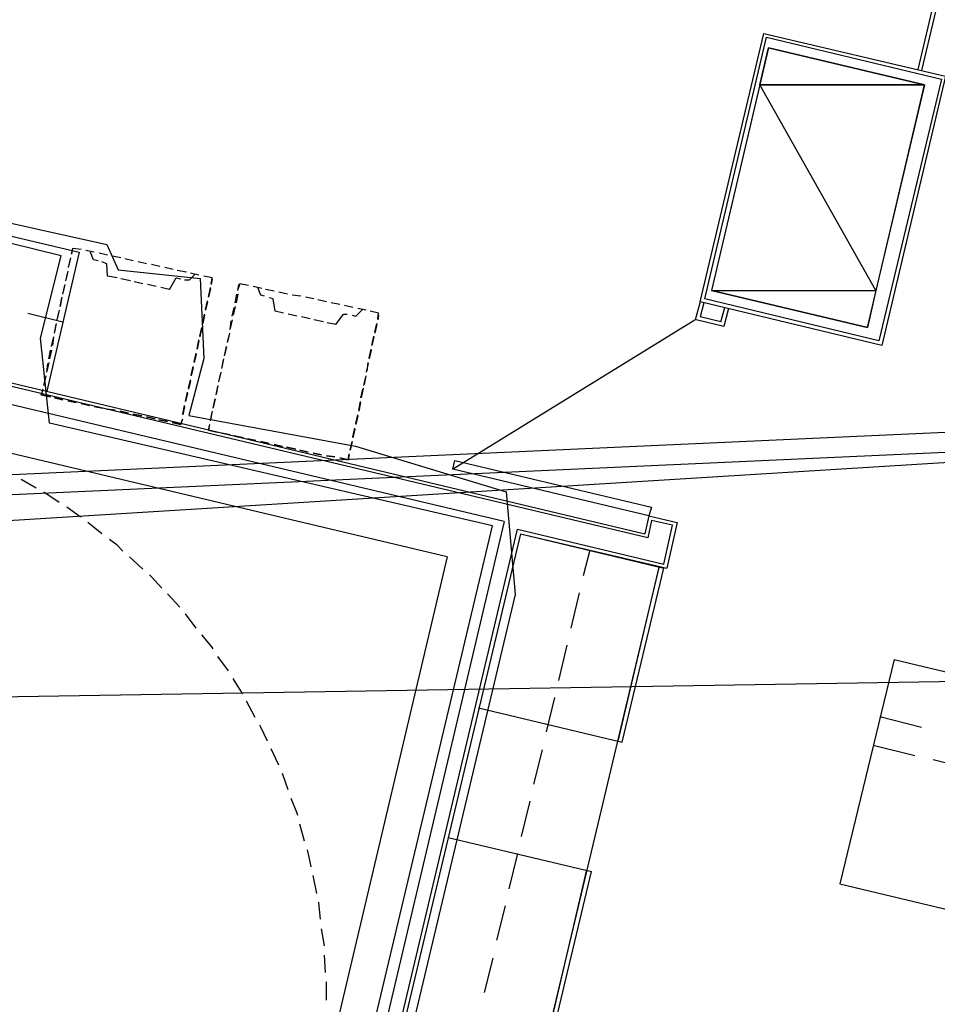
# Model space of a CAD drawing. Header units: feet. Extents: x -79 to 198, y -22 to 181.
# Tile 712 of 982: x 90 to 103, y 138 to 152. Entities that reach past the tile are written whole.
import ezdxf

# ---------------------------------------------------------------- set-up
doc = ezdxf.new("R2010")
doc.units = ezdxf.units.FT
for name, color, linetype in [('A-AREA-COMUN', 252, 'CONTINUOUS'), ('A-AREA-UNIDAD', 30, 'CONTINUOUS'), ('A-LINEA', 7, 'CONTINUOUS'), ('A-MURO-CONCRETO', 8, 'CONTINUOUS')]:
    doc.layers.add(name, color=color, linetype=linetype)

msp = doc.modelspace()

# ---------------------------------------------------------------- linework, layer by layer
at = {"layer": 'A-AREA-COMUN'}
msp.add_lwpolyline([(92.64, 126.5778), (92.64, 127.5733), (96.768, 144.9422), (90.56, 146.3822), (90.432, 147.5733), (90.72, 148.7289), (87.12, 149.6178), (87.12, 150.5778), (87.76, 153.1733), (87.36, 153.2089), (87.36, 153.9733), (83.648, 153.9733), (83.232, 159.3778), (88.608, 159.7689), (95.328, 159.7689), (101.84, 159.2889), (108.128, 158.3822), (115.968, 156.5689), (123.872, 153.9733)], dxfattribs=at)
at = {"layer": 'A-AREA-UNIDAD'}
msp.add_lwpolyline([(122.848, 148.0889), (115.808, 150.2578), (115.2, 150.2578), (115.168, 150.4178), (111.328, 151.2178), (111.28, 151.3778), (104, 152.7289), (99.072, 153.3689), (92.192, 153.9022), (87.92, 153.9733), (87.92, 152.7289), (87.2, 149.8133), (91.36, 148.8889), (91.52, 148.5333), (92.672, 148.4089), (92.72, 147.2889), (92.512, 146.4889), (94.848, 146.0622), (96.96, 145.4222), (97.088, 143.9822), (93.088, 127.1644), (96.32, 126.4178)], dxfattribs=at)
at = {"layer": 'A-LINEA'}
for p, q in [((103, 152.4711), (102.7333, 151.3378)), ((103.0533, 152.4578), (102.7867, 151.3244)), ((96.9333, 145.0044), (71.2267, 151.0844)), ((96.9333, 145.0044), (71.2267, 151.0844)), ((96.1333, 144.5111), (71.72, 150.2844)), ((96.1333, 144.5111), (71.72, 150.2844)), ((87.08, 149.6978), (90.9733, 148.7778)), ((90.9733, 148.7778), (90.52, 146.8311)), ((90.8667, 148.7511), (90.88, 148.8178)), ((91, 148.8178), (90.88, 148.8311)), ((91.1867, 148.7778), (91.0667, 148.8044)), ((91.1867, 148.7778), (91.0667, 148.8044)), ((91.3733, 148.7378), (91.2533, 148.7644)), ((91.3733, 148.7378), (91.2533, 148.7644)), ((90.8533, 148.6978), (90.8267, 148.5778)), ((90.8267, 148.5644), (90.8533, 148.6844)), ((91.56, 148.6978), (91.44, 148.7244)), ((91.56, 148.6978), (91.44, 148.7244)), ((91.7333, 148.6578), (91.6133, 148.6844)), ((91.7333, 148.6578), (91.6133, 148.6844)), ((91.92, 148.6178), (91.8, 148.6444)), ((91.92, 148.6178), (91.8, 148.6444)), ((90.8133, 148.5111), (90.7867, 148.3911)), ((90.7867, 148.3778), (90.8133, 148.4978)), ((92.1067, 148.5778), (91.9867, 148.6044)), ((92.1067, 148.5778), (91.9867, 148.6044)), ((92.2933, 148.5378), (92.1733, 148.5644)), ((92.2933, 148.5378), (92.1733, 148.5644)), ((92.48, 148.4978), (92.3467, 148.5244)), ((92.48, 148.4978), (92.3467, 148.5244)), ((91.5067, 148.4178), (91.3733, 148.4444)), ((91.6933, 148.3778), (91.56, 148.4044)), ((91.8667, 148.3378), (91.7467, 148.3644)), ((92.6533, 148.4578), (92.5333, 148.4844)), ((92.6533, 148.4578), (92.5333, 148.4844)), ((92.84, 148.4178), (92.72, 148.4444)), ((92.84, 148.4044), (92.8267, 148.3244)), ((84.68, 148.2178), (98.9067, 144.8311)), ((90.7733, 148.3244), (90.7467, 148.2044)), ((90.7467, 148.1911), (90.7733, 148.3111)), ((92.0533, 148.2978), (91.9333, 148.3244)), ((92.24, 148.2578), (92.12, 148.2844)), ((92.7867, 148.1511), (92.8133, 148.2844)), ((92.8133, 148.2711), (92.7867, 148.1511)), ((93.2, 148.2444), (93.2133, 148.3244)), ((93.3467, 148.3111), (93.2267, 148.3378)), ((93.5333, 148.2711), (93.4133, 148.2978)), ((93.5333, 148.2711), (93.4133, 148.2978)), ((93.7067, 148.2311), (93.5867, 148.2578)), ((93.7067, 148.2311), (93.5867, 148.2578)), ((93.8933, 148.1911), (93.7733, 148.2178)), ((93.8933, 148.1911), (93.7733, 148.2178)), ((98.9467, 144.7778), (84.6133, 148.1778)), ((90.7333, 148.1511), (90.7067, 148.0178)), ((90.7067, 148.0178), (90.7333, 148.1378)), ((92.7467, 147.9778), (92.7733, 148.0978)), ((92.7733, 148.0844), (92.7467, 147.9644)), ((93.16, 148.0711), (93.1867, 148.1911)), ((93.2, 148.1911), (93.1733, 148.0711)), ((94.08, 148.1644), (93.96, 148.1778)), ((94.08, 148.1644), (93.96, 148.1778)), ((94.2667, 148.1244), (94.1467, 148.1511)), ((94.2667, 148.1244), (94.1467, 148.1511)), ((94.44, 148.0844), (94.32, 148.1111)), ((94.44, 148.0844), (94.32, 148.1111)), ((99.68, 148.0844), (99.6133, 147.8311)), ((137.3218, 147.95), (37.3544, 141.7506)), ((137.3218, 147.95), (37.3544, 141.7506)), ((90.6933, 147.9644), (90.6667, 147.8444)), ((90.6667, 147.8311), (90.6933, 147.9511)), ((93.12, 147.8844), (93.1467, 148.0044)), ((93.16, 148.0178), (93.1333, 147.8978)), ((93.84, 147.9244), (93.72, 147.9511)), ((94.6267, 148.0444), (94.5067, 148.0711)), ((94.6267, 148.0444), (94.5067, 148.0711)), ((94.8133, 148.0044), (94.6933, 148.0311)), ((94.8133, 148.0044), (94.6933, 148.0311)), ((95, 147.9644), (94.88, 147.9911)), ((95, 147.9644), (94.88, 147.9911)), ((95.1733, 147.9244), (95.0533, 147.9511)), ((99.7333, 148.0711), (99.68, 147.8711)), ((99.9733, 147.8044), (100.0267, 148.0044)), ((100.08, 147.9911), (100.0133, 147.7378)), ((137.2414, 147.8002), (39.8639, 143.3866)), ((137.2414, 147.8002), (39.8639, 143.3866)), ((90.2533, 147.9244), (90.7467, 147.8044)), ((92.7067, 147.7911), (92.7333, 147.9111)), ((92.7333, 147.8978), (92.7067, 147.7778)), ((93.12, 147.8311), (93.0933, 147.7111)), ((93.0933, 147.6978), (93.1067, 147.8178)), ((94.0267, 147.8844), (93.9067, 147.9111)), ((94.2133, 147.8444), (94.0933, 147.8711)), ((94.4, 147.8044), (94.2667, 147.8311)), ((95.1733, 147.8978), (95.16, 147.8311)), ((99.6218, 147.8343), (96.2101, 145.733)), ((100.0133, 147.7378), (99.6267, 147.8311)), ((99.9733, 147.8044), (99.68, 147.8711)), ((90.6533, 147.7778), (90.6267, 147.6578)), ((90.6267, 147.6444), (90.6533, 147.7644)), ((92.6667, 147.6044), (92.6933, 147.7244)), ((92.6933, 147.7244), (92.6667, 147.5911)), ((94.5733, 147.7644), (94.4533, 147.7911)), ((95.12, 147.6578), (95.1467, 147.7778)), ((95.1467, 147.7644), (95.12, 147.6444)), ((90.5867, 147.4578), (90.6133, 147.5778)), ((90.6133, 147.5911), (90.6, 147.4711)), ((92.6267, 147.4178), (92.6533, 147.5511)), ((92.6533, 147.5378), (92.6267, 147.4178)), ((93.08, 147.6444), (93.0533, 147.5244)), ((93.0533, 147.5111), (93.08, 147.6311)), ((95.08, 147.4711), (95.1067, 147.6044)), ((95.1067, 147.5911), (95.08, 147.4711)), ((137.0738, 147.512), (40.0569, 143.1148)), ((137.0738, 147.512), (40.0569, 143.1148)), ((90.5467, 147.2844), (90.5733, 147.4044)), ((90.5867, 147.4044), (90.56, 147.2844)), ((93.04, 147.4578), (93.0133, 147.3378)), ((93.0133, 147.3244), (93.04, 147.4578)), ((95.04, 147.2978), (95.0667, 147.4178)), ((95.0667, 147.4044), (95.04, 147.2844)), ((92.5867, 147.2444), (92.6133, 147.3644)), ((92.6133, 147.3511), (92.5867, 147.2311)), ((93, 147.2844), (92.9733, 147.1644)), ((92.9733, 147.1511), (93, 147.2711)), ((90.5467, 147.2311), (90.52, 147.1111)), ((90.52, 147.0978), (90.5333, 147.2178)), ((92.5467, 147.0578), (92.5733, 147.1778)), ((92.5733, 147.1644), (92.5467, 147.0444)), ((95.0267, 147.2178), (95, 147.0978)), ((95.0133, 147.1111), (95.0267, 147.2311)), ((90.5067, 147.0444), (90.48, 146.9244)), ((90.48, 146.9111), (90.5067, 147.0311)), ((92.5067, 146.8711), (92.5333, 146.9911)), ((92.5333, 146.9778), (92.5067, 146.8578)), ((92.96, 147.0978), (92.9333, 146.9778)), ((92.9333, 146.9644), (92.96, 147.0844)), ((94.9867, 147.0311), (94.96, 146.9111)), ((94.9733, 146.9244), (95, 147.0444)), ((90.4667, 146.8578), (90.44, 146.7778)), ((92.92, 146.9111), (92.8933, 146.7911)), ((92.8933, 146.7778), (92.92, 146.8978)), ((94.9467, 146.8578), (94.92, 146.7378)), ((94.9333, 146.7378), (94.96, 146.8711)), ((90.44, 146.7778), (90.5733, 146.7511)), ((90.6267, 146.7378), (90.7467, 146.7111)), ((90.7467, 146.7111), (90.6267, 146.7378)), ((90.8133, 146.6978), (90.9333, 146.6711)), ((90.9333, 146.6711), (90.8133, 146.6978)), ((92.4667, 146.6844), (92.4933, 146.8178)), ((92.4933, 146.8044), (92.4667, 146.6844)), ((92.88, 146.7244), (92.8533, 146.6044)), ((92.8533, 146.5911), (92.88, 146.7244)), ((91, 146.6578), (91.12, 146.6311)), ((91.12, 146.6311), (91, 146.6578)), ((91.1867, 146.6178), (91.3067, 146.5911)), ((91.3067, 146.5911), (91.1867, 146.6178)), ((91.36, 146.5778), (91.48, 146.5644)), ((91.48, 146.5644), (91.36, 146.5778)), ((92.4267, 146.5111), (92.4533, 146.6311)), ((92.4533, 146.6178), (92.4267, 146.4978)), ((94.8933, 146.5644), (94.92, 146.6844)), ((94.92, 146.6711), (94.8933, 146.5511)), ((91.5467, 146.5511), (91.6667, 146.5244)), ((91.6667, 146.5244), (91.5467, 146.5511)), ((91.7333, 146.5111), (91.8533, 146.4844)), ((91.8533, 146.4844), (91.7333, 146.5111)), ((91.92, 146.4711), (92.04, 146.4444)), ((92.04, 146.4444), (91.92, 146.4711)), ((92.0933, 146.4311), (92.2133, 146.4044)), ((92.2133, 146.4044), (92.0933, 146.4311)), ((92.84, 146.5511), (92.8133, 146.4311)), ((92.8133, 146.4178), (92.84, 146.5378)), ((94.8533, 146.3778), (94.88, 146.4978)), ((94.88, 146.4844), (94.8533, 146.3644)), ((92.8, 146.3644), (92.7867, 146.2844)), ((92.7867, 146.2844), (92.9067, 146.2578)), ((94.8133, 146.1911), (94.84, 146.3111)), ((94.84, 146.2978), (94.8133, 146.1778)), ((92.9733, 146.2444), (93.0933, 146.2178)), ((93.0933, 146.2178), (92.9733, 146.2444)), ((93.1467, 146.2044), (93.28, 146.1778)), ((93.28, 146.1778), (93.1467, 146.2044)), ((93.3333, 146.1644), (93.4533, 146.1378)), ((93.4533, 146.1378), (93.3333, 146.1644)), ((93.52, 146.1244), (93.64, 146.0978)), ((93.64, 146.0978), (93.52, 146.1244)), ((93.7067, 146.0844), (93.8267, 146.0578)), ((93.8267, 146.0578), (93.7067, 146.0844)), ((93.88, 146.0444), (94.0133, 146.0178)), ((94.0133, 146.0178), (93.88, 146.0444)), ((94.0667, 146.0044), (94.1867, 145.9778)), ((94.1867, 145.9778), (94.0667, 146.0044)), ((94.7733, 146.0044), (94.8, 146.1244)), ((94.8, 146.1244), (94.7733, 146.0044)), ((94.2533, 145.9644), (94.3733, 145.9378)), ((94.3733, 145.9378), (94.2533, 145.9644)), ((94.44, 145.9244), (94.56, 145.9111)), ((94.56, 145.9111), (94.44, 145.9244)), ((90.3733, 145.4711), (90.16, 145.5911)), ((90.3733, 145.4711), (90.16, 145.5911)), ((90.6933, 145.2711), (90.48, 145.4178)), ((90.6933, 145.2711), (90.48, 145.4178)), ((98.96, 145.0844), (98.9067, 144.8311)), ((91.2933, 144.8311), (91.0933, 144.9911)), ((91.2933, 144.8311), (91.0933, 144.9911)), ((96.9333, 145.0044), (92.64, 126.8444)), ((96.9333, 145.0044), (92.64, 126.8444)), ((99, 145.0178), (98.9467, 144.7778)), ((99.2933, 144.9511), (99, 145.0178)), ((99.1733, 144.4044), (99.2933, 144.9511)), ((92.8933, 127.0844), (97.12, 144.8978)), ((97.16, 144.8311), (92.9333, 127.0844)), ((97.12, 144.8978), (99.1733, 144.4044)), ((97.16, 144.8311), (99.1733, 144.3511)), ((97.16, 144.8311), (99.2133, 144.3511)), ((91.8667, 144.3378), (91.68, 144.5111)), ((91.8667, 144.3378), (91.68, 144.5111)), ((96.1333, 144.5111), (92.1467, 127.6444)), ((96.1333, 144.5111), (92.1467, 127.6444)), ((98.1333, 144.6044), (98.04, 144.2444)), ((99.1067, 144.3778), (97.4267, 137.3244)), ((98.5333, 141.9244), (99.1067, 144.3644)), ((98.5867, 141.9111), (99.1733, 144.3511)), ((92.3867, 143.8044), (92.2133, 143.9911)), ((92.3867, 143.8044), (92.2133, 143.9911)), ((97.9867, 144.0044), (97.8667, 143.5111)), ((92.6133, 143.5111), (92.4667, 143.7111)), ((92.6133, 143.5111), (92.4667, 143.7111)), ((134.895, 143.2722), (37.2384, 141.6899)), ((134.895, 143.2722), (37.2384, 141.6899)), ((97.8133, 143.2711), (97.6933, 142.7778)), ((93.0667, 142.9111), (92.92, 143.1111)), ((93.0667, 142.9111), (92.92, 143.1111)), ((102.4, 143.0711), (101.64, 139.9244)), ((102.4, 143.0711), (111.8533, 140.8311)), ((93.44, 142.2578), (93.32, 142.4844)), ((93.44, 142.2578), (93.32, 142.4844)), ((97.64, 142.5378), (97.52, 142.0578)), ((96.5733, 142.3911), (98.5867, 141.9111)), ((102.2, 142.2711), (102.7867, 142.1244)), ((102.1067, 141.8711), (102.6933, 141.7244)), ((93.7733, 141.5911), (93.6667, 141.8178)), ((93.7733, 141.5911), (93.6667, 141.8178)), ((97.4667, 141.8044), (97.3467, 141.3244)), ((102.9467, 141.6711), (103.4267, 141.5511)), ((93.9067, 141.2444), (93.8267, 141.4711)), ((93.9067, 141.2444), (93.8267, 141.4711)), ((97.2933, 141.0844), (97.1733, 140.5911)), ((94.1333, 140.5244), (94.0667, 140.7644)), ((94.1333, 140.5244), (94.0667, 140.7644)), ((96.1467, 140.5778), (98.16, 140.0978)), ((97.12, 140.3511), (97, 139.8578)), ((97.52, 137.6711), (98.0933, 140.1244)), ((97.5733, 137.6578), (98.16, 140.0978)), ((94.3067, 139.7911), (94.2533, 140.0444)), ((94.3067, 139.7911), (94.2533, 140.0444)), ((96.9467, 139.6178), (96.8267, 139.1378)), ((94.4133, 139.0578), (94.3733, 139.2978)), ((94.4133, 139.0578), (94.3733, 139.2978)), ((94.4267, 138.6844), (94.4133, 138.9244)), ((94.4267, 138.6844), (94.4133, 138.9244)), ((96.7733, 138.8844), (96.6533, 138.4044))]:
    msp.add_line(p, q, dxfattribs=at)
for points in [[(100.5733, 151.8444), (103.12, 151.2444), (102.2267, 147.4711), (99.68, 148.0844), (100.5733, 151.8444)], [(100.6133, 151.7911), (103.0667, 151.2044), (102.1867, 147.5378), (99.7467, 148.1244), (100.6133, 151.7911)], [(102.0267, 147.7244), (102.8267, 151.1244), (100.64, 151.6444), (99.84, 148.2444), (102.0267, 147.7244)], [(102.0267, 147.7244), (102.8267, 151.1244), (100.64, 151.6444), (99.84, 148.2444), (102.0267, 147.7244)], [(91, 148.8178), (90.88, 148.8311), (90.8667, 148.7511)], [(91.24, 148.6578), (91.1733, 148.6711), (91.1333, 148.7778)], [(91.3733, 148.4444), (91.36, 148.6178), (91.2933, 148.6444)], [(92.24, 148.2578), (92.3333, 148.4178), (92.4, 148.4044)], [(92.4533, 148.3911), (92.52, 148.3911), (92.6, 148.4711)], [(92.8267, 148.3378), (92.84, 148.4178), (92.72, 148.4444)], [(93.3467, 148.3111), (93.2267, 148.3378), (93.2, 148.2578)], [(93.5733, 148.1644), (93.52, 148.1778), (93.48, 148.2844)], [(93.72, 147.9511), (93.6933, 148.1244), (93.64, 148.1378)], [(94.8, 147.8978), (94.8533, 147.8844), (94.9467, 147.9778)], [(95.16, 147.8444), (95.1733, 147.9244), (95.0533, 147.9511)], [(94.5733, 147.7644), (94.68, 147.9111), (94.7333, 147.9111)], [(90.5733, 146.7511), (90.44, 146.7778), (90.4667, 146.8444)], [(92.28, 146.3911), (92.4, 146.3644), (92.4267, 146.4444)], [(92.4133, 146.4311), (92.4, 146.3644), (92.28, 146.3911)], [(92.9067, 146.2578), (92.7867, 146.2844), (92.8, 146.3511)], [(94.6267, 145.8978), (94.7467, 145.8711), (94.76, 145.9511)], [(94.76, 145.9378), (94.7467, 145.8711), (94.6267, 145.8978)], [(98.96, 145.0844), (96.2133, 145.7378), (96.24, 145.8578), (99, 145.2044), (98.96, 145.0844)], [(91, 145.0711), (90.9867, 145.0711), (90.8, 145.2044)], [(91, 145.0711), (90.9867, 145.0711), (90.8, 145.2044)], [(98.96, 145.0844), (99.36, 144.9911), (99.2133, 144.3511)], [(91.5867, 144.5911), (91.5067, 144.6711), (91.4, 144.7511)], [(91.5867, 144.5911), (91.5067, 144.6711), (91.4, 144.7511)], [(92.1333, 144.0711), (91.9867, 144.2311), (91.96, 144.2578)], [(92.1333, 144.0711), (91.9867, 144.2311), (91.96, 144.2578)], [(92.8533, 143.2178), (92.84, 143.2444), (92.6933, 143.4178)], [(92.8533, 143.2178), (92.84, 143.2444), (92.6933, 143.4178)], [(93.2667, 142.5911), (93.2, 142.6978), (93.1333, 142.8044)], [(93.2667, 142.5911), (93.2, 142.6978), (93.1333, 142.8044)], [(93.6133, 141.9244), (93.52, 142.1244), (93.5067, 142.1511)], [(93.6133, 141.9244), (93.52, 142.1244), (93.5067, 142.1511)], [(94.04, 140.8844), (94.0267, 140.9244), (93.9467, 141.1244)], [(94.04, 140.8844), (94.0267, 140.9244), (93.9467, 141.1244)], [(101.64, 139.9244), (111.0933, 137.6711), (111.8533, 140.8311)], [(94.2267, 140.1644), (94.2, 140.2978), (94.1733, 140.4044)], [(94.2267, 140.1644), (94.2, 140.2978), (94.1733, 140.4044)], [(94.36, 139.4311), (94.3333, 139.6578), (94.3333, 139.6711)], [(94.36, 139.4311), (94.3333, 139.6578), (94.3333, 139.6711)], [(94.44, 138.2978), (94.44, 138.3511), (94.44, 138.5511)], [(94.44, 138.2978), (94.44, 138.3511), (94.44, 138.5511)]]:
    msp.add_lwpolyline(points, dxfattribs=at)
at = {"layer": 'A-MURO-CONCRETO'}
for points in [[(100.64, 151.6444), (102.8267, 151.1244), (100.52, 151.1244), (100.64, 151.6444), (100.64, 151.6444)], [(100.64, 151.6444), (102.8267, 151.1244), (100.52, 151.1244), (100.64, 151.6444), (100.64, 151.6444)], [(100.52, 151.1244), (99.84, 148.2444), (102.1467, 148.2444), (100.52, 151.1244)], [(100.52, 151.1244), (99.84, 148.2444), (102.1467, 148.2444), (100.52, 151.1244)], [(100.52, 151.1244), (102.8267, 151.1244), (102.1467, 148.2444), (100.52, 151.1244), (100.52, 151.1244)], [(100.52, 151.1244), (102.8267, 151.1244), (102.1467, 148.2444), (100.52, 151.1244), (100.52, 151.1244)], [(99.84, 148.2444), (102.1467, 148.2444), (102.0267, 147.7244), (99.84, 148.2444), (99.84, 148.2444)], [(99.84, 148.2444), (102.1467, 148.2444), (102.0267, 147.7244), (99.84, 148.2444), (99.84, 148.2444)]]:
    msp.add_lwpolyline(points, dxfattribs=at)

doc.saveas('drawing.dxf')
